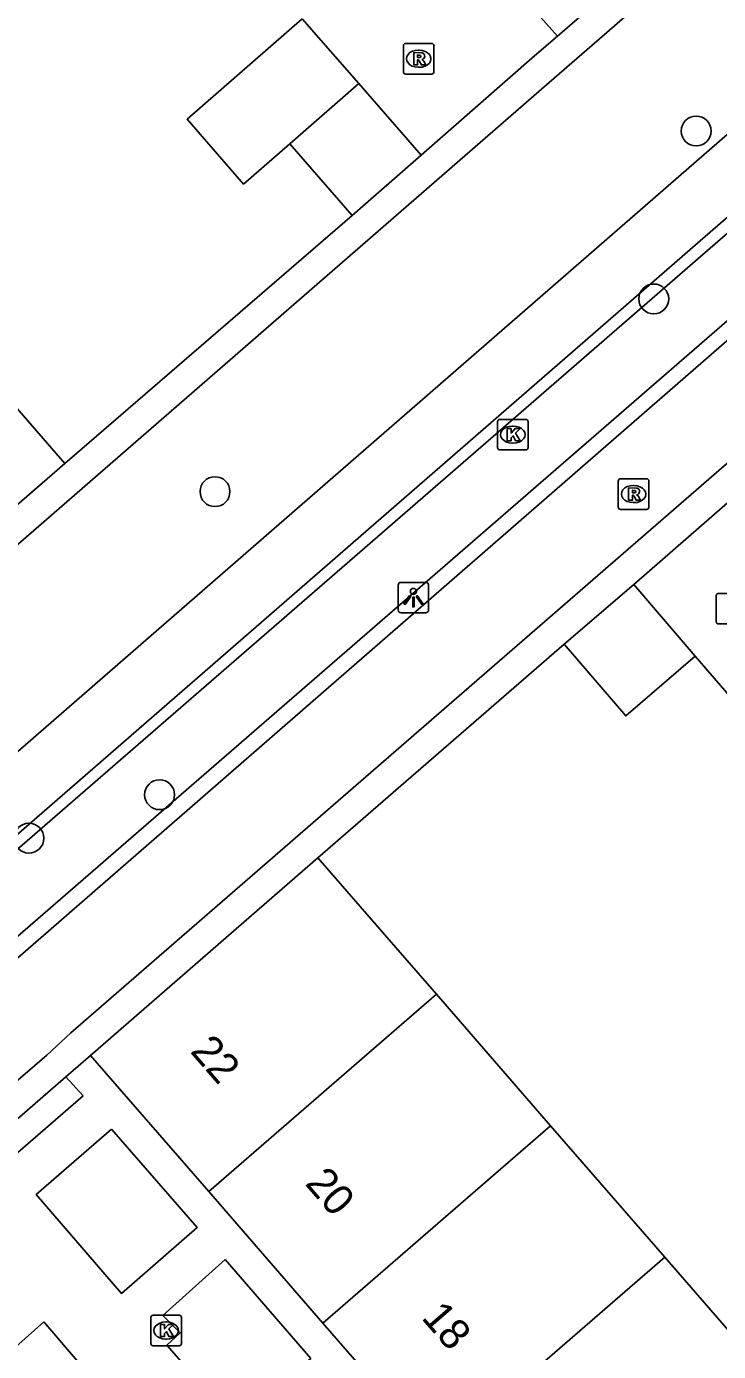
# Model space of a CAD drawing. Extents: x 155888 to 156864, y 383882 to 384671.
# Drawn here: x 156654.39 to 156677.03, y 384408.33 to 384451.7 of the extents above; entities that cross this region are included whole.
import ezdxf

# ---------------------------------------------------------------- set-up
doc = ezdxf.new("R2010")
doc.units = 0
for name, color, linetype in [('IMGEO_Boom', 7, 'Continuous'), ('IMGEO_Fietspad_gesloten', 7, 'Continuous'), ('IMGEO_Greppel_droge_sloot', 7, 'Continuous'), ('IMGEO_Haag', 7, 'Continuous'), ('IMGEO_Kolk', 7, 'Continuous'), ('IMGEO_Lichtpunt', 7, 'Continuous'), ('IMGEO_Muur', 7, 'Continuous'), ('IMGEO_Pand', 7, 'Continuous'), ('IMGEO_Pand_nummerreeks', 7, 'Continuous'), ('IMGEO_Rijbaan_lokaal_open', 7, 'Continuous'), ('IMGEO_Rioolput', 7, 'Continuous'), ('IMGEO_Voetpad_gesloten', 7, 'Continuous'), ('IMGEO_Voetpad_open', 7, 'Continuous')]:
    doc.layers.add(name, color=color, linetype=linetype)

msp = doc.modelspace()

# ---------------------------------------------------------------- linework, layer by layer
at = {"layer": 'IMGEO_Boom'}
for centre in [(156676.299, 384448.277), (156674.911, 384442.78), (156660.554, 384436.472), (156658.741, 384426.552), (156654.465, 384425.128)]:
    msp.add_circle(centre, 0.489, dxfattribs=at)
at = {"layer": 'IMGEO_Fietspad_gesloten'}
for points in [[(156697.799, 384459.264), (156650.644, 384418.21)], [(156652.604, 384415.933), (156655.05, 384418.021), (156655.841, 384418.754), (156699.656, 384456.806)]]:
    msp.add_lwpolyline(points, dxfattribs=at)
at = {"layer": 'IMGEO_Greppel_droge_sloot'}
msp.add_lwpolyline([(156651.427, 384422.463), (156695.807, 384460.981), (156697.219, 384459.342), (156652.773, 384420.778), (156651.427, 384422.463)], dxfattribs=at)
at = {"layer": 'IMGEO_Haag'}
for points in [[(156686.638, 384463.025), (156671.658, 384450.006), (156643.922, 384425.899)], [(156655.645, 384437.393), (156665.041, 384445.513)], [(156663.922, 384424.487), (156671.98, 384431.477)], [(156655.675, 384417.322), (156653.228, 384415.201)]]:
    msp.add_lwpolyline(points, dxfattribs=at)
at = {"layer": 'IMGEO_Kolk'}
for p, q in [((156669.799, 384437.912), (156669.799, 384438.764)), ((156669.874, 384438.838), (156670.726, 384438.838)), ((156670.287, 384438.618), (156670.312, 384438.618)), ((156670.8, 384438.764), (156670.8, 384437.912)), ((156670.726, 384437.838), (156669.874, 384437.838)), ((156670.31, 384438.058), (156670.285, 384438.058)), ((156658.529, 384409.514), (156659.381, 384409.514)), ((156658.454, 384408.588), (156658.454, 384409.44)), ((156658.942, 384409.294), (156658.967, 384409.294)), ((156659.455, 384409.44), (156659.455, 384408.588)), ((156658.965, 384408.734), (156658.94, 384408.734)), ((156659.381, 384408.514), (156658.529, 384408.514))]:
    msp.add_line(p, q, dxfattribs=at)
for points in [[(156669.799, 384437.912), (156669.799, 384438.764)], [(156669.874, 384438.838), (156670.726, 384438.838)], [(156670.8, 384438.764), (156670.8, 384437.912)], [(156670.12, 384438.538), (156670.243, 384438.538), (156670.243, 384438.387), (156670.373, 384438.538), (156670.537, 384438.538), (156670.391, 384438.387), (156670.544, 384438.138), (156670.392, 384438.138), (156670.307, 384438.302), (156670.243, 384438.235), (156670.243, 384438.138), (156670.12, 384438.138), (156670.12, 384438.538)], [(156670.726, 384437.838), (156669.874, 384437.838)], [(156658.529, 384409.514), (156659.381, 384409.514)], [(156658.454, 384408.588), (156658.454, 384409.44)], [(156658.775, 384409.214), (156658.898, 384409.214), (156658.898, 384409.063), (156659.028, 384409.214), (156659.192, 384409.214), (156659.046, 384409.063), (156659.199, 384408.814), (156659.047, 384408.814), (156658.962, 384408.978), (156658.898, 384408.911), (156658.898, 384408.814), (156658.775, 384408.814), (156658.775, 384409.214)], [(156659.455, 384409.44), (156659.455, 384408.588)], [(156659.381, 384408.514), (156658.529, 384408.514)]]:
    msp.add_lwpolyline(points, dxfattribs=at)
for centre, start, end in [((156669.876, 384438.762), 91.552, 178.448), ((156669.876, 384438.762), 91.552, 178.448), ((156670.724, 384438.762), 1.552, 88.448), ((156670.724, 384438.762), 1.552, 88.448), ((156669.876, 384437.914), 181.552, 268.448), ((156669.876, 384437.914), 181.552, 268.448), ((156670.724, 384437.914), 271.552, 358.448), ((156670.724, 384437.914), 271.552, 358.448), ((156658.531, 384409.438), 91.552, 178.448), ((156658.531, 384409.438), 91.552, 178.448), ((156659.379, 384409.438), 1.552, 88.448), ((156659.379, 384409.438), 1.552, 88.448), ((156658.531, 384408.59), 181.552, 268.448), ((156658.531, 384408.59), 181.552, 268.448), ((156659.379, 384408.59), 271.552, 358.448), ((156659.379, 384408.59), 271.552, 358.448)]:
    msp.add_arc(centre, 0.0765, start, end, dxfattribs=at)
for centre, major_axis, ratio, start_param, end_param in [((156670.286, 384438.338), (-0.387, 0.002), 0.722429, 4.712389, 7.853982), ((156670.311, 384438.338), (-0.39, 0.002), 0.717154, 1.570796, 4.712389), ((156658.941, 384409.014), (-0.387, 0.002), 0.722429, 4.712389, 7.853982), ((156658.966, 384409.014), (-0.39, 0.002), 0.717154, 1.570796, 4.712389)]:
    msp.add_ellipse(centre, major_axis=major_axis, ratio=ratio, start_param=start_param, end_param=end_param, dxfattribs=at)
at = {"layer": 'IMGEO_Lichtpunt'}
for p, q in [((156666.547, 384433.407), (156666.547, 384432.6)), ((156666.547, 384433.407), (156666.547, 384432.6)), ((156667.449, 384433.502), (156666.641, 384433.502)), ((156667.449, 384433.502), (156666.641, 384433.502)), ((156667.543, 384432.6), (156667.543, 384433.407)), ((156667.543, 384432.6), (156667.543, 384433.407)), ((156666.641, 384432.506), (156667.449, 384432.506)), ((156666.641, 384432.506), (156667.449, 384432.506))]:
    msp.add_line(p, q, dxfattribs=at)
for points in [[(156666.921, 384433.071), (156666.96, 384433.043), (156666.772, 384432.781), (156666.734, 384432.808), (156666.921, 384433.071)], [(156667.023, 384433.023), (156667.07, 384433.023), (156667.07, 384432.701), (156667.023, 384432.701), (156667.023, 384433.023)], [(156667.133, 384433.043), (156667.171, 384433.07), (156667.358, 384432.808), (156667.319, 384432.78), (156667.133, 384433.043)]]:
    msp.add_lwpolyline(points, dxfattribs=at)
msp.add_circle((156667.046, 384433.205), 0.0994, dxfattribs=at)
for centre, start, end in [((156666.641, 384433.407), 90, 180), ((156666.641, 384433.407), 90, 180), ((156667.449, 384433.407), 0, 90), ((156667.449, 384433.407), 0, 90), ((156666.641, 384432.6), 180, 270), ((156666.641, 384432.6), 180, 270), ((156667.449, 384432.6), 270, 0), ((156667.449, 384432.6), 270, 360)]:
    msp.add_arc(centre, 0.0946, start, end, dxfattribs=at)
at = {"layer": 'IMGEO_Muur'}
for points in [[(156655.645, 384437.393), (156665.041, 384445.513)], [(156674.256, 384433.432), (156676.477, 384435.368)], [(156663.922, 384424.487), (156671.98, 384431.477)]]:
    msp.add_lwpolyline(points, dxfattribs=at)
at = {"layer": 'IMGEO_Pand'}
for points in [[(156671.766, 384451.386), (156670.007, 384453.361)], [(156671.766, 384451.386), (156674.416, 384453.686)], [(156663.41, 384451.95), (156659.638, 384448.662), (156661.488, 384446.539), (156662.999, 384447.856)], [(156663.41, 384451.95), (156665.261, 384449.827)], [(156662.999, 384447.856), (156665.261, 384449.827)], [(156665.261, 384449.827), (156667.303, 384447.484)], [(156665.041, 384445.513), (156662.999, 384447.856)], [(156665.041, 384445.513), (156667.303, 384447.484)], [(156655.645, 384437.393), (156652.361, 384441.164), (156651.8, 384441.808)], [(156646.534, 384429.494), (156655.645, 384437.393)], [(156671.98, 384431.477), (156674.256, 384433.432)], [(156674.256, 384433.432), (156676.27, 384431.087)], [(156676.27, 384431.087), (156673.994, 384429.132), (156671.98, 384431.477)], [(156656.48, 384418.02), (156663.922, 384424.487)], [(156667.801, 384420.018), (156667.2, 384420.711), (156663.922, 384424.487)], [(156660.347, 384413.564), (156667.801, 384420.018)], [(156671.538, 384415.712), (156667.801, 384420.018)], [(156656.48, 384418.02), (156660.347, 384413.564)], [(156664.088, 384409.254), (156671.538, 384415.712)], [(156671.538, 384415.712), (156675.271, 384411.411)], [(156660.347, 384413.564), (156664.088, 384409.254)], [(156675.271, 384411.411), (156667.822, 384404.951)], [(156679.001, 384407.114), (156675.271, 384411.411)], [(156667.822, 384404.951), (156664.088, 384409.254)]]:
    msp.add_lwpolyline(points, dxfattribs=at)
at = {"layer": 'IMGEO_Rijbaan_lokaal_open'}
for points in [[(156667.303, 384447.484), (156671.012, 384450.741), (156671.766, 384451.386)], [(156674.256, 384433.432), (156676.477, 384435.368), (156678.755, 384437.354)], [(156676.27, 384431.087), (156679.946, 384426.829)]]:
    msp.add_lwpolyline(points, dxfattribs=at)
at = {"layer": 'IMGEO_Rioolput'}
for p, q in [((156666.794, 384451.142), (156667.646, 384451.142)), ((156666.719, 384450.216), (156666.719, 384451.068)), ((156667.207, 384450.922), (156667.232, 384450.922)), ((156667.72, 384451.068), (156667.72, 384450.216)), ((156667.23, 384450.362), (156667.205, 384450.362)), ((156667.646, 384450.142), (156666.794, 384450.142)), ((156673.751, 384435.966), (156673.751, 384436.818)), ((156673.826, 384436.892), (156674.678, 384436.892)), ((156674.752, 384436.818), (156674.752, 384435.966)), ((156674.239, 384436.672), (156674.264, 384436.672)), ((156674.262, 384436.112), (156674.237, 384436.112)), ((156674.678, 384435.892), (156673.826, 384435.892)), ((156676.955, 384432.216), (156676.955, 384433.068)), ((156677.03, 384433.142), (156677.882, 384433.142)), ((156677.882, 384432.142), (156677.03, 384432.142))]:
    msp.add_line(p, q, dxfattribs=at)
for points in [[(156666.794, 384451.142), (156667.646, 384451.142)], [(156666.719, 384450.216), (156666.719, 384451.068)], [(156667.308, 384450.84), (156667.056, 384450.842), (156667.056, 384450.442)], [(156667.234, 384450.761), (156667.18, 384450.761), (156667.18, 384450.68)], [(156667.72, 384451.068), (156667.72, 384450.216)], [(156667.056, 384450.442), (156667.18, 384450.442), (156667.18, 384450.604), (156667.191, 384450.604)], [(156667.18, 384450.68), (156667.232, 384450.68)], [(156667.238, 384450.575), (156667.309, 384450.442), (156667.449, 384450.442), (156667.384, 384450.568)], [(156667.646, 384450.142), (156666.794, 384450.142)], [(156673.751, 384435.966), (156673.751, 384436.818)], [(156673.826, 384436.892), (156674.678, 384436.892)], [(156674.752, 384436.818), (156674.752, 384435.966)], [(156674.34, 384436.59), (156674.088, 384436.592), (156674.088, 384436.192)], [(156674.266, 384436.511), (156674.212, 384436.511), (156674.212, 384436.43)], [(156674.212, 384436.43), (156674.264, 384436.43)], [(156674.088, 384436.192), (156674.212, 384436.192), (156674.212, 384436.354), (156674.223, 384436.354)], [(156674.27, 384436.325), (156674.341, 384436.192), (156674.481, 384436.192), (156674.416, 384436.318)], [(156674.678, 384435.892), (156673.826, 384435.892)], [(156676.955, 384432.216), (156676.955, 384433.068)], [(156677.03, 384433.142), (156677.882, 384433.142)], [(156677.882, 384432.142), (156677.03, 384432.142)]]:
    msp.add_lwpolyline(points, dxfattribs=at)
for centre, radius, start, end in [((156666.796, 384451.066), 0.0765, 91.552, 178.448), ((156666.796, 384451.066), 0.0765, 91.552, 178.448), ((156667.644, 384451.066), 0.0765, 1.552, 88.448), ((156667.644, 384451.066), 0.0765, 1.552, 88.448), ((156667.24, 384450.665), 0.0964, 77.0061, 93.1865), ((156667.254, 384450.722), 0.0378, 276.6634, 79.6772), ((156667.307, 384450.73), 0.109, 350.3612, 89.416), ((156667.305, 384450.73), 0.112, 277.5842, 350.9817), ((156667.19, 384450.551), 0.0533, 26.0293, 88.6989), ((156667.216, 384450.869), 0.19, 274.7715, 282.9687), ((156667.289, 384450.515), 0.108, 29.5134, 73.7905), ((156666.796, 384450.218), 0.0765, 181.552, 268.448), ((156666.796, 384450.218), 0.0765, 181.552, 268.448), ((156667.644, 384450.218), 0.0765, 271.552, 358.448), ((156667.644, 384450.218), 0.0765, 271.552, 358.448), ((156673.828, 384436.816), 0.0765, 91.552, 178.448), ((156673.828, 384436.816), 0.0765, 91.552, 178.448), ((156674.676, 384436.816), 0.0765, 1.552, 88.448), ((156674.676, 384436.816), 0.0765, 1.552, 88.448), ((156674.248, 384436.619), 0.19, 274.7715, 282.9687), ((156674.272, 384436.415), 0.0964, 77.0061, 93.1865), ((156674.286, 384436.472), 0.0378, 276.6634, 79.6772), ((156674.339, 384436.48), 0.109, 350.3612, 89.416), ((156674.337, 384436.48), 0.112, 277.5842, 350.9817), ((156673.828, 384435.968), 0.0765, 181.552, 268.448), ((156673.828, 384435.968), 0.0765, 181.552, 268.448), ((156674.222, 384436.301), 0.0533, 26.0293, 88.6989), ((156674.321, 384436.265), 0.108, 29.5134, 73.7905), ((156674.676, 384435.968), 0.0765, 271.552, 358.448), ((156674.676, 384435.968), 0.0765, 271.552, 358.448), ((156677.032, 384433.066), 0.0765, 91.552, 178.448), ((156677.032, 384433.066), 0.0765, 91.552, 178.448), ((156677.032, 384432.218), 0.0765, 181.552, 268.448), ((156677.032, 384432.218), 0.0765, 181.552, 268.448)]:
    msp.add_arc(centre, radius, start, end, dxfattribs=at)
for centre, major_axis, ratio, start_param, end_param in [((156667.206, 384450.642), (-0.387, 0.002), 0.722429, 4.712389, 7.853982), ((156667.231, 384450.642), (-0.39, 0.002), 0.717154, 1.570796, 4.712389), ((156674.238, 384436.392), (-0.387, 0.002), 0.722429, 4.712389, 7.853982), ((156674.263, 384436.392), (-0.39, 0.002), 0.717154, 1.570796, 4.712389)]:
    msp.add_ellipse(centre, major_axis=major_axis, ratio=ratio, start_param=start_param, end_param=end_param, dxfattribs=at)
at = {"layer": 'IMGEO_Voetpad_gesloten'}
for points in [[(156648.869, 384420.721), (156695.874, 384461.602)], [(156689.968, 384459.184), (156647.308, 384422.068)]]:
    msp.add_lwpolyline(points, dxfattribs=at)
at = {"layer": 'IMGEO_Voetpad_open'}
for points in [[(156655.675, 384417.322), (156656.48, 384418.02)], [(156653.228, 384415.201), (156653.774, 384414.56), (156656.235, 384416.695), (156655.675, 384417.322)], [(156657.163, 384415.604), (156654.704, 384413.469), (156657.493, 384410.227), (156659.973, 384412.388), (156657.163, 384415.604)], [(156660.882, 384411.338), (156658.845, 384409.505), (156659.416, 384408.932), (156658.978, 384408.531), (156661.234, 384405.953), (156663.687, 384408.1), (156660.882, 384411.338)], [(156654.951, 384409.296), (156652.599, 384407.204), (156655.389, 384403.95), (156657.738, 384406.046), (156654.951, 384409.296)]]:
    msp.add_lwpolyline(points, dxfattribs=at)

# ---------------------------------------------------------------- texts
at = {"layer": 'IMGEO_Pand_nummerreeks'}
for s, p in [('22', (156659.716, 384418.138)), ('20', (156663.471, 384413.81)), ('18', (156667.281, 384409.419))]:
    msp.add_text(s, height=1, rotation=310.9541, dxfattribs=at).set_placement(p)

doc.saveas('drawing.dxf')
